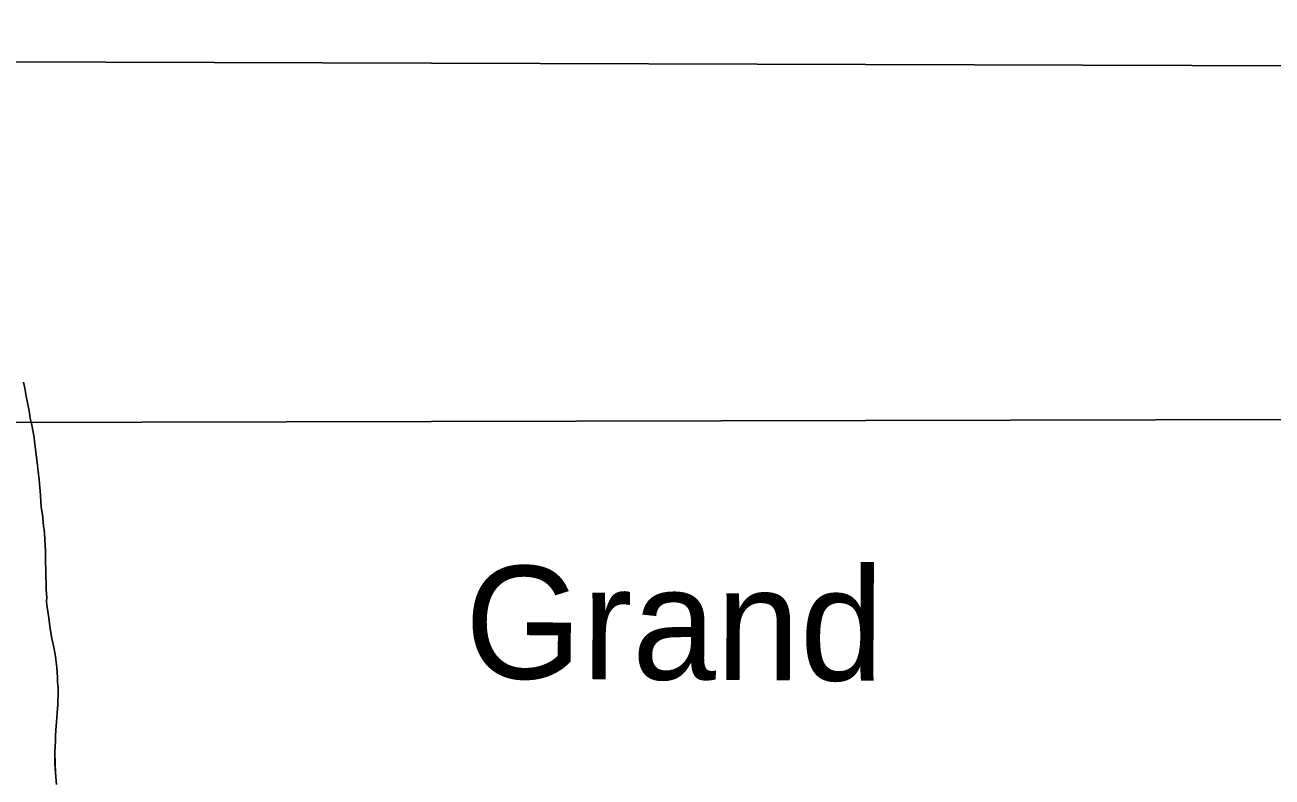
# Model space of a CAD drawing. Extents: x 3148686 to 3186545, y 916144 to 941516.
# Drawn here: x 3166885 to 3168357, y 938856 to 939743 of the extents above; entities that cross this region are included whole.
import ezdxf

# ---------------------------------------------------------------- set-up
doc = ezdxf.new("R2010")
doc.units = 0
for name, color, linetype in [('V-GRID-FRAM', 7, 'Continuous'), ('V-RIVR-IDEN', 7, 'Continuous'), ('V-SITE-VEGE', 7, 'Continuous'), ('V-TOPO-BNDY', 7, 'Continuous'), ('V-TOPO-SHOR', 7, 'Continuous'), ('V-WETL-SWMP', 7, 'Continuous')]:
    doc.layers.add(name, color=color, linetype=linetype)

msp = doc.modelspace()

# ---------------------------------------------------------------- linework, layer by layer
at = {"layer": 'V-GRID-FRAM'}
msp.add_lwpolyline([(3152987.2, 939742.7), (3184296.3, 939644.8), (3184247.4, 921455.8), (3152922.4, 921553.7), (3152987.2, 939742.7)], dxfattribs=at)
at = {"layer": 'V-SITE-VEGE'}
for p, q in [((3166884.8, 939314.3), (3166883.2, 939321.5)), ((3166886.4, 939305), (3166884.8, 939314.3)), ((3166889.7, 939287.8), (3166886.4, 939305)), ((3166891.1, 939279), (3166889.7, 939287.8)), ((3166891.7, 939275.9), (3166891.1, 939279)), ((3166893.1, 939270.7), (3166891.7, 939275.9)), ((3166895.5, 939256.2), (3166893.1, 939270.7)), ((3166895.9, 939251.4), (3166895.5, 939256.2)), ((3166898.8, 939230), (3166895.9, 939251.4)), ((3166901.7, 939206.1), (3166898.8, 939230)), ((3166903.1, 939188.3), (3166901.7, 939206.1)), ((3166903.4, 939179.9), (3166903.1, 939188.3)), ((3166903.9, 939174), (3166903.4, 939179.9)), ((3166905.7, 939162.5), (3166903.9, 939174)), ((3166906.8, 939151.3), (3166905.7, 939162.5)), ((3166907.3, 939148.1), (3166906.8, 939151.3)), ((3166907.8, 939143.1), (3166907.3, 939148.1)), ((3166909, 939122.1), (3166907.8, 939143.1)), ((3166909.2, 939112.5), (3166909, 939122.1)), ((3166909.1, 939107.1), (3166909.2, 939112.5)), ((3166909.4, 939103.4), (3166909.1, 939107.1)), ((3166909.3, 939093.5), (3166909.5, 939097.6)), ((3166909.5, 939097.6), (3166909.4, 939103.4)), ((3166909.9, 939082.7), (3166909.3, 939093.5)), ((3166910, 939076.6), (3166909.9, 939082.7)), ((3166910.5, 939067.4), (3166910, 939076.6)), ((3166910.2, 939062.9), (3166910.5, 939067.4)), ((3166910.6, 939058.4), (3166910.2, 939062.9)), ((3166913.1, 939043.7), (3166910.6, 939058.4)), ((3166914.5, 939030.6), (3166913.1, 939043.7)), ((3166916.7, 939019.3), (3166914.5, 939030.6)), ((3166919, 939009.1), (3166916.7, 939019.3)), ((3166921, 938998), (3166919, 939009.1)), ((3166921.2, 938994.5), (3166921, 938998)), ((3166922.3, 938985), (3166921.2, 938994.5)), ((3166923.2, 938973), (3166922.3, 938985)), ((3166923.3, 938967.9), (3166923.2, 938973)), ((3166923.8, 938960.8), (3166923.3, 938967.9)), ((3166923.6, 938941.9), (3166923.9, 938956.1)), ((3166923.9, 938956.1), (3166923.8, 938960.8)), ((3166921.7, 938915.9), (3166923.6, 938941.9)), ((3166920.8, 938903.9), (3166921.2, 938911.4)), ((3166921.2, 938911.4), (3166921.7, 938915.9)), ((3166920, 938885.7), (3166920.7, 938898.5)), ((3166920.7, 938898.5), (3166920.8, 938903.9)), ((3166920.2, 938871.3), (3166920, 938885.7)), ((3166920.8, 938860.7), (3166920.2, 938871.3)), ((3166921.9, 938847), (3166920.8, 938860.7))]:
    msp.add_line(p, q, dxfattribs=at)
at = {"layer": 'V-TOPO-BNDY'}
msp.add_line((3160786.1, 939259.4), (3184295.5, 939315.6), dxfattribs=at)
at = {"layer": 'V-TOPO-SHOR'}
for points in [[(3166883.2, 939321.5), (3166884.8, 939314.3), (3166886.4, 939305), (3166889.7, 939287.8), (3166891.1, 939279), (3166891.7, 939275.9), (3166893.1, 939270.7), (3166895.5, 939256.2), (3166895.9, 939251.4), (3166898.8, 939230), (3166901.7, 939206.1), (3166903.1, 939188.3), (3166903.4, 939179.9), (3166903.9, 939174), (3166905.7, 939162.5), (3166906.8, 939151.3), (3166907.3, 939148.1), (3166907.8, 939143.1), (3166909, 939122.1), (3166909.2, 939112.5), (3166909.1, 939107.1), (3166909.4, 939103.4), (3166909.5, 939097.6), (3166909.3, 939093.5), (3166909.9, 939082.7), (3166910, 939076.6), (3166910.5, 939067.4), (3166910.2, 939062.9)], [(3166910.2, 939062.9), (3166910.6, 939058.4), (3166913.1, 939043.7), (3166914.5, 939030.6), (3166916.7, 939019.3), (3166919, 939009.1), (3166921, 938998), (3166921.2, 938994.5), (3166922.3, 938985), (3166923.2, 938973), (3166923.3, 938967.9), (3166923.8, 938960.8), (3166923.9, 938956.1), (3166923.6, 938941.9), (3166921.7, 938915.9), (3166921.2, 938911.4), (3166920.8, 938903.9), (3166920.7, 938898.5), (3166920, 938885.7), (3166920.2, 938871.3), (3166920.8, 938860.7), (3166921.9, 938847)]]:
    msp.add_lwpolyline(points, dxfattribs=at)
at = {"layer": 'V-WETL-SWMP'}
for p, q in [((3166886.4, 939305), (3166884.8, 939314.3)), ((3166886.4, 939305), (3166884.8, 939314.3)), ((3166889.7, 939287.8), (3166886.4, 939305)), ((3166889.7, 939287.8), (3166886.4, 939305)), ((3166891.1, 939279), (3166889.7, 939287.8)), ((3166891.1, 939279), (3166889.7, 939287.8)), ((3166891.7, 939275.9), (3166891.1, 939279)), ((3166891.7, 939275.9), (3166891.1, 939279)), ((3166893.1, 939270.7), (3166891.7, 939275.9)), ((3166893.1, 939270.7), (3166891.7, 939275.9)), ((3166895.5, 939256.2), (3166893.1, 939270.7)), ((3166895.5, 939256.2), (3166893.1, 939270.7)), ((3166895.9, 939251.4), (3166895.5, 939256.2)), ((3166895.9, 939251.4), (3166895.5, 939256.2)), ((3166898.8, 939230), (3166895.9, 939251.4)), ((3166898.8, 939230), (3166895.9, 939251.4)), ((3166901.7, 939206.1), (3166898.8, 939230)), ((3166901.7, 939206.1), (3166898.8, 939230)), ((3166903.1, 939188.3), (3166901.7, 939206.1)), ((3166903.1, 939188.3), (3166901.7, 939206.1)), ((3166903.4, 939179.9), (3166903.1, 939188.3)), ((3166903.4, 939179.9), (3166903.1, 939188.3)), ((3166903.9, 939174), (3166903.4, 939179.9)), ((3166903.9, 939174), (3166903.4, 939179.9)), ((3166905.7, 939162.5), (3166903.9, 939174)), ((3166905.7, 939162.5), (3166903.9, 939174)), ((3166906.8, 939151.3), (3166905.7, 939162.5)), ((3166906.8, 939151.3), (3166905.7, 939162.5)), ((3166907.3, 939148.1), (3166906.8, 939151.3)), ((3166907.3, 939148.1), (3166906.8, 939151.3)), ((3166907.8, 939143.1), (3166907.3, 939148.1)), ((3166907.8, 939143.1), (3166907.3, 939148.1)), ((3166909, 939122.1), (3166907.8, 939143.1)), ((3166909, 939122.1), (3166907.8, 939143.1)), ((3166909.2, 939112.5), (3166909, 939122.1)), ((3166909.2, 939112.5), (3166909, 939122.1)), ((3166909.1, 939107.1), (3166909.2, 939112.5)), ((3166909.1, 939107.1), (3166909.2, 939112.5)), ((3166909.4, 939103.4), (3166909.1, 939107.1)), ((3166909.4, 939103.4), (3166909.1, 939107.1)), ((3166909.3, 939093.5), (3166909.5, 939097.6)), ((3166909.3, 939093.5), (3166909.5, 939097.6)), ((3166909.5, 939097.6), (3166909.4, 939103.4)), ((3166909.5, 939097.6), (3166909.4, 939103.4)), ((3166909.9, 939082.7), (3166909.3, 939093.5)), ((3166909.9, 939082.7), (3166909.3, 939093.5)), ((3166910, 939076.6), (3166909.9, 939082.7)), ((3166910, 939076.6), (3166909.9, 939082.7)), ((3166910.5, 939067.4), (3166910, 939076.6)), ((3166910.5, 939067.4), (3166910, 939076.6)), ((3166910.2, 939062.9), (3166910.5, 939067.4)), ((3166910.2, 939062.9), (3166910.5, 939067.4)), ((3166910.6, 939058.4), (3166910.2, 939062.9)), ((3166910.6, 939058.4), (3166910.2, 939062.9)), ((3166913.1, 939043.7), (3166910.6, 939058.4)), ((3166913.1, 939043.7), (3166910.6, 939058.4)), ((3166914.5, 939030.6), (3166913.1, 939043.7)), ((3166914.5, 939030.6), (3166913.1, 939043.7)), ((3166916.7, 939019.3), (3166914.5, 939030.6)), ((3166916.7, 939019.3), (3166914.5, 939030.6)), ((3166919, 939009.1), (3166916.7, 939019.3)), ((3166919, 939009.1), (3166916.7, 939019.3)), ((3166921, 938998), (3166919, 939009.1)), ((3166921, 938998), (3166919, 939009.1)), ((3166921.2, 938994.5), (3166921, 938998)), ((3166921.2, 938994.5), (3166921, 938998)), ((3166922.3, 938985), (3166921.2, 938994.5)), ((3166922.3, 938985), (3166921.2, 938994.5)), ((3166923.2, 938973), (3166922.3, 938985)), ((3166923.2, 938973), (3166922.3, 938985)), ((3166923.3, 938967.9), (3166923.2, 938973)), ((3166923.3, 938967.9), (3166923.2, 938973)), ((3166923.8, 938960.8), (3166923.3, 938967.9)), ((3166923.8, 938960.8), (3166923.3, 938967.9)), ((3166923.6, 938941.9), (3166923.9, 938956.1)), ((3166923.6, 938941.9), (3166923.9, 938956.1)), ((3166923.9, 938956.1), (3166923.8, 938960.8)), ((3166923.9, 938956.1), (3166923.8, 938960.8)), ((3166921.7, 938915.9), (3166923.6, 938941.9)), ((3166921.7, 938915.9), (3166923.6, 938941.9)), ((3166920.8, 938903.9), (3166921.2, 938911.4)), ((3166920.8, 938903.9), (3166921.2, 938911.4)), ((3166921.2, 938911.4), (3166921.7, 938915.9)), ((3166921.2, 938911.4), (3166921.7, 938915.9)), ((3166920, 938885.7), (3166920.7, 938898.5)), ((3166920, 938885.7), (3166920.7, 938898.5)), ((3166920.7, 938898.5), (3166920.8, 938903.9)), ((3166920.7, 938898.5), (3166920.8, 938903.9)), ((3166920.3, 938871.3), (3166920, 938885.7)), ((3166920.3, 938871.3), (3166920, 938885.7)), ((3166920.8, 938860.7), (3166920.3, 938871.3)), ((3166920.8, 938860.7), (3166920.3, 938871.3)), ((3166921.9, 938847), (3166920.8, 938860.7)), ((3166921.9, 938847), (3166920.8, 938860.7))]:
    msp.add_line(p, q, dxfattribs=at)

# ---------------------------------------------------------------- texts
at = {"layer": 'V-RIVR-IDEN'}
msp.add_text('Grand', height=133, rotation=359.663, dxfattribs=at).set_placement((3167403.7, 938972.1))

doc.saveas('drawing.dxf')
